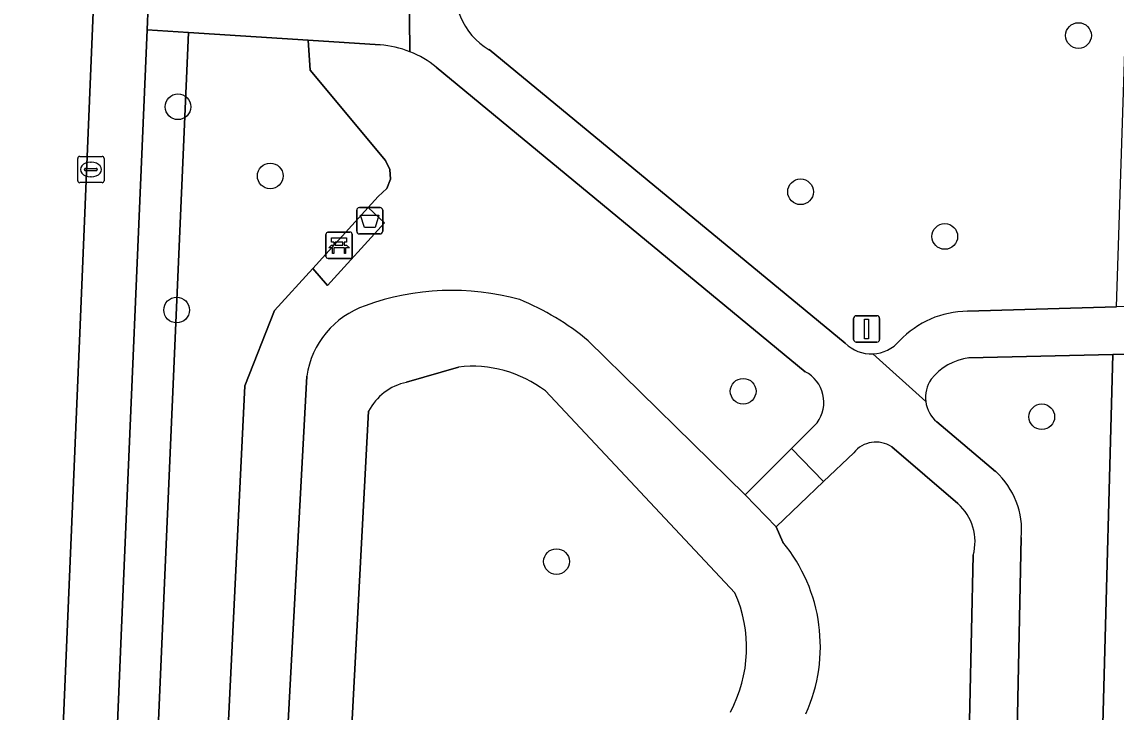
# Model space of a CAD drawing. Extents: x 161354 to 162026, y 386504 to 387460.
# Drawn here: x 161450.3 to 161491.98, y 386684.77 to 386711.07 of the extents above; entities that cross this region are included whole.
import ezdxf

# ---------------------------------------------------------------- set-up
doc = ezdxf.new("R2010")
doc.units = 0
for name, color, linetype in [('IMGEO_Afvalbak', 7, 'Continuous'), ('IMGEO_Bank', 7, 'Continuous'), ('IMGEO_Boom', 7, 'Continuous'), ('IMGEO_Groenvoorziening', 7, 'Continuous'), ('IMGEO_Kolk', 7, 'Continuous'), ('IMGEO_Rijbaan_lokaal_open', 7, 'Continuous'), ('IMGEO_Verkeersbordpaal', 7, 'Continuous'), ('IMGEO_Voetpad_gesloten', 7, 'Continuous'), ('IMGEO_Voetpad_halfverhard', 7, 'Continuous'), ('IMGEO_Voetpad_open', 7, 'Continuous')]:
    doc.layers.add(name, color=color, linetype=linetype)

msp = doc.modelspace()

# ---------------------------------------------------------------- linework, layer by layer
at = {"layer": 'IMGEO_Afvalbak'}
for p, q in [((161463.054, 386703.093), (161463.054, 386703.893)), ((161463.054, 386703.893), (161463.054, 386703.093)), ((161463.154, 386703.993), (161463.944, 386703.993)), ((161463.944, 386703.993), (161463.154, 386703.993)), ((161464.044, 386703.893), (161464.044, 386703.093)), ((161464.044, 386703.093), (161464.044, 386703.893)), ((161463.944, 386702.993), (161463.154, 386702.993)), ((161463.154, 386702.993), (161463.944, 386702.993))]:
    msp.add_line(p, q, dxfattribs=at)
msp.add_lwpolyline([(161463.197, 386703.707), (161463.901, 386703.707), (161463.752, 386703.237), (161463.346, 386703.237), (161463.197, 386703.707)], dxfattribs=at)
for centre, start, end in [((161463.154, 386703.893), 90, 180), ((161463.154, 386703.893), 90, 180), ((161463.944, 386703.893), 0, 90), ((161463.944, 386703.893), 360, 90), ((161463.154, 386703.093), 180, 270), ((161463.154, 386703.093), 180, 270), ((161463.944, 386703.093), 270, 0), ((161463.944, 386703.093), 270, 0)]:
    msp.add_arc(centre, 0.1, start, end, dxfattribs=at)
at = {"layer": 'IMGEO_Bank'}
for p, q in [((161461.882, 386702.135), (161461.882, 386702.976)), ((161461.882, 386702.976), (161461.882, 386702.135)), ((161461.957, 386703.06), (161462.798, 386703.06)), ((161462.798, 386703.06), (161461.957, 386703.06)), ((161462.882, 386702.985), (161462.882, 386702.144)), ((161462.882, 386702.144), (161462.882, 386702.985)), ((161462.579, 386702.458), (161462.186, 386702.458)), ((161462.191, 386702.566), (161462.191, 386702.672)), ((161462.235, 386702.672), (161462.235, 386702.566)), ((161462.523, 386702.678), (161462.241, 386702.678)), ((161462.241, 386702.56), (161462.523, 386702.56)), ((161462.529, 386702.566), (161462.529, 386702.672)), ((161462.573, 386702.672), (161462.573, 386702.566)), ((161462.807, 386702.06), (161461.966, 386702.06)), ((161461.966, 386702.06), (161462.807, 386702.06))]:
    msp.add_line(p, q, dxfattribs=at)
for points in [[(161462.185, 386702.678), (161462.099, 386702.678), (161462.099, 386702.839), (161462.662, 386702.839), (161462.662, 386702.678), (161462.579, 386702.678)], [(161462.129, 386702.458), (161461.987, 386702.458), (161462.099, 386702.56), (161462.185, 386702.56)], [(161462.179, 386702.451), (161462.179, 386702.244), (161462.136, 386702.244), (161462.136, 386702.451)], [(161462.579, 386702.56), (161462.662, 386702.56), (161462.774, 386702.458), (161462.635, 386702.458)], [(161462.629, 386702.451), (161462.629, 386702.244), (161462.585, 386702.244), (161462.585, 386702.451)]]:
    msp.add_lwpolyline(points, dxfattribs=at)
for centre, radius, start, end in [((161461.96, 386702.982), 0.0779, 92.4484, 184.2845), ((161461.96, 386702.982), 0.0779, 92.4484, 184.2845), ((161462.804, 386702.982), 0.0779, 2.4484, 94.2845), ((161462.804, 386702.982), 0.0779, 2.4484, 94.2845), ((161462.129, 386702.451), 0.00671, 2.8957, 87.1043), ((161462.186, 386702.451), 0.00671, 92.8957, 177.1043), ((161462.184, 386702.671), 0.00671, 2.8957, 87.1043), ((161462.184, 386702.567), 0.00671, 272.8957, 357.1043), ((161462.241, 386702.671), 0.00671, 92.8957, 177.1043), ((161462.241, 386702.567), 0.00671, 182.8957, 267.1043), ((161462.523, 386702.671), 0.00671, 2.8957, 87.1043), ((161462.523, 386702.567), 0.00671, 272.8957, 357.1043), ((161462.58, 386702.671), 0.00671, 92.8957, 177.1043), ((161462.58, 386702.567), 0.00671, 182.8957, 267.1043), ((161462.578, 386702.451), 0.00671, 2.8957, 87.1043), ((161462.635, 386702.451), 0.00671, 92.8957, 177.1043), ((161461.96, 386702.138), 0.0779, 182.4484, 274.2845), ((161461.96, 386702.138), 0.0779, 182.4484, 274.2845), ((161462.804, 386702.138), 0.0779, 272.4484, 4.2845), ((161462.804, 386702.138), 0.0779, 272.4484, 4.2845)]:
    msp.add_arc(centre, radius, start, end, dxfattribs=at)
at = {"layer": 'IMGEO_Boom'}
for centre in [(161490.543, 386710.553), (161456.247, 386707.837), (161459.759, 386705.202), (161479.957, 386704.598), (161485.451, 386702.895), (161456.195, 386700.09), (161477.772, 386696.995), (161489.146, 386696.024), (161470.663, 386690.504)]:
    msp.add_circle(centre, 0.489, dxfattribs=at)
at = {"layer": 'IMGEO_Groenvoorziening'}
for points in [[(161486.32, 386700.042), (161491.994, 386700.21), (161492.906, 386728.294)], [(161457.683, 386674.549), (161458.791, 386697.203), (161459.926, 386700.071), (161461.383, 386701.676), (161463.493, 386704.002), (161463.867, 386704.414), (161464.207, 386704.725), (161464.34, 386705.077), (161464.318, 386705.452), (161464.146, 386705.786), (161461.278, 386709.239), (161461.207, 386710.371), (161456.652, 386710.665), (161454.696, 386665.807)], [(161463.942, 386710.194), (161461.207, 386710.371), (161461.278, 386709.239), (161464.146, 386705.786), (161464.318, 386705.452), (161464.34, 386705.077), (161464.207, 386704.725), (161463.867, 386704.414), (161463.493, 386704.002), (161464.106, 386703.413), (161461.942, 386701.027), (161461.383, 386701.676), (161459.926, 386700.071), (161458.791, 386697.203), (161457.683, 386674.549)], [(161468.095, 386710.015), (161481.659, 386698.83)], [(161480.133, 386697.74), (161466.086, 386709.345)], [(161471.873, 386698.916), (161477.853, 386693.046), (161479.616, 386694.82), (161480.587, 386695.797)], [(161491.851, 386698.398), (161486.368, 386698.264)], [(161488.837, 386673.801), (161491.119, 386671.153), (161491.851, 386698.398)], [(161466.929, 386697.918), (161464.946, 386697.336)], [(161460.081, 386677.59), (161461.155, 386697.568)], [(161477.46, 386689.319), (161470.239, 386697.006)], [(161463.505, 386696.234), (161462.528, 386677.782)], [(161485.144, 386695.828), (161487.388, 386693.932)], [(161485.951, 386692.715), (161483.429, 386694.878)], [(161481.981, 386694.652), (161480.832, 386693.551), (161479.027, 386691.822), (161479.286, 386691.244)], [(161488.361, 386691.416), (161488.055, 386676.66)], [(161486.213, 386676.396), (161486.532, 386690.746)]]:
    msp.add_lwpolyline(points, dxfattribs=at)
for points in [[(161463.812, 386662.621), (161456.978, 386663.047), (161456.44, 386663.147), (161456.005, 386663.355), (161455.561, 386663.662), (161455.126, 386664.146), (161454.859, 386664.651), (161454.691, 386665.323), (161454.696, 386665.807), (161456.652, 386710.665), (161455.069, 386710.767), (161454.094, 386687.984), (161453.117, 386664.619), (161456.697, 386661.203), (161463.698, 386660.941)], [(161493.381, 386680.887), (161493.853, 386698.447), (161491.851, 386698.398), (161491.119, 386671.153), (161493.059, 386668.902)]]:
    msp.add_lwpolyline(points, close=True, dxfattribs=at)
for centre, radius, start, end in [((161469.412, 386712.261), 2.604, 165.2387, 239.6146), ((161463.708, 386706.491), 3.71, 68.2804, 86.3852), ((161463.713, 386706.472), 3.726, 50.4489, 68.4656), ((161466.68, 386691.275), 9.567, 74.3554, 110.165), ((161465.491, 386691.265), 9.963, 50.166, 67.7711), ((161464.471, 386697.087), 3.351, 108.9712, 171.7455), ((161486.332, 386696.467), 3.575, 90.1982, 136.7634), ((161482.653, 386699.831), 1.411, 225.2272, 272.4137), ((161482.655, 386699.831), 1.41, 272.3182, 319.5417), ((161486.615, 386696.149), 2.129, 96.6725, 142.2398), ((161467.452, 386693.355), 4.593, 52.6499, 96.5413), ((161479.542, 386696.577), 1.304, 323.2528, 63.0506), ((161485.939, 386696.756), 1.225, 145.2942, 187.298), ((161465.398, 386695.251), 2.133, 102.2441, 152.5696), ((161485.934, 386696.758), 1.22, 187.4369, 229.6592), ((161482.829, 386693.969), 1.089, 56.5777, 141.1643), ((161485.372, 386691.706), 3.004, 354.4587, 47.8268), ((161484.674, 386691.268), 1.93, 344.3155, 48.5644), ((161474.444, 386687.266), 6.267, 335.8503, 39.4033), ((161472.722, 386687.223), 5.181, 331.6887, 23.8587)]:
    msp.add_arc(centre, radius, start, end, dxfattribs=at)
at = {"layer": 'IMGEO_Kolk'}
for p, q in [((161452.43, 386705.02), (161452.43, 386705.872)), ((161452.505, 386705.946), (161453.357, 386705.946)), ((161452.918, 386705.726), (161452.943, 386705.726)), ((161453.431, 386705.872), (161453.431, 386705.02)), ((161452.689, 386705.44), (161452.689, 386705.452)), ((161453.127, 386705.403), (161452.729, 386705.403)), ((161452.732, 386705.489), (161453.13, 386705.489)), ((161453.173, 386705.452), (161453.173, 386705.44)), ((161453.357, 386704.946), (161452.505, 386704.946)), ((161452.941, 386705.166), (161452.916, 386705.166))]:
    msp.add_line(p, q, dxfattribs=at)
for points in [[(161452.43, 386705.02), (161452.43, 386705.872)], [(161452.505, 386705.946), (161453.357, 386705.946)], [(161453.431, 386705.872), (161453.431, 386705.02)], [(161453.357, 386704.946), (161452.505, 386704.946)]]:
    msp.add_lwpolyline(points, dxfattribs=at)
for centre, radius, start, end in [((161452.507, 386705.87), 0.0765, 91.552, 178.448), ((161452.507, 386705.87), 0.0765, 91.552, 178.448), ((161453.355, 386705.87), 0.0765, 1.552, 88.448), ((161453.355, 386705.87), 0.0765, 1.552, 88.448), ((161452.729, 386705.449), 0.0403, 85.8775, 175.7526), ((161452.726, 386705.439), 0.0366, 178.938, 274.7102), ((161453.13, 386705.446), 0.043, 264.8664, 352.4533), ((161453.134, 386705.451), 0.0386, 1.7309, 96.639), ((161452.507, 386705.022), 0.0765, 181.552, 268.448), ((161452.507, 386705.022), 0.0765, 181.552, 268.448), ((161453.355, 386705.022), 0.0765, 271.552, 358.448), ((161453.355, 386705.022), 0.0765, 271.552, 358.448)]:
    msp.add_arc(centre, radius, start, end, dxfattribs=at)
for centre, major_axis, ratio, start_param, end_param in [((161452.917, 386705.446), (-0.387, 0.002), 0.722429, 4.712389, 7.853982), ((161452.942, 386705.446), (-0.39, 0.002), 0.717154, 1.570796, 4.712389)]:
    msp.add_ellipse(centre, major_axis=major_axis, ratio=ratio, start_param=start_param, end_param=end_param, dxfattribs=at)
at = {"layer": 'IMGEO_Rijbaan_lokaal_open'}
msp.add_lwpolyline([(161450.094, 386812.939), (161449.685, 386804.169), (161449.505, 386798.966), (161449.271, 386792.965), (161449.164, 386789.722), (161448.49, 386772.488), (161448.343, 386768.709), (161447.891, 386757.154), (161447.745, 386752.965), (161447.642, 386750), (161447.533, 386746.883), (161447.104, 386740.028), (161445.57, 386702.409), (161444.737, 386682.723), (161451.804, 386682.432), (161452.536, 386699.819), (161454.613, 386749.99), (161455.644, 386778.834)], dxfattribs=at)
at = {"layer": 'IMGEO_Verkeersbordpaal'}
for p, q in [((161482.079, 386699.872), (161482.869, 386699.872)), ((161482.869, 386699.872), (161482.079, 386699.872)), ((161481.979, 386698.972), (161481.979, 386699.772)), ((161481.979, 386699.772), (161481.979, 386698.972)), ((161482.969, 386699.772), (161482.969, 386698.972)), ((161482.969, 386698.972), (161482.969, 386699.772)), ((161482.869, 386698.872), (161482.079, 386698.872)), ((161482.079, 386698.872), (161482.869, 386698.872))]:
    msp.add_line(p, q, dxfattribs=at)
msp.add_lwpolyline([(161482.399, 386699.747), (161482.549, 386699.747), (161482.549, 386698.997), (161482.399, 386698.997), (161482.399, 386699.747)], dxfattribs=at)
for centre, start, end in [((161482.079, 386699.772), 90, 180), ((161482.079, 386699.772), 90, 180), ((161482.869, 386699.772), 0, 90), ((161482.869, 386699.772), 360, 90), ((161482.079, 386698.972), 180, 270), ((161482.079, 386698.972), 180, 270), ((161482.869, 386698.972), 270, 0), ((161482.869, 386698.972), 270, 0)]:
    msp.add_arc(centre, 0.1, start, end, dxfattribs=at)
at = {"layer": 'IMGEO_Voetpad_gesloten'}
for points in [[(161479.286, 386691.244), (161479.027, 386691.822), (161477.853, 386693.046), (161471.873, 386698.916)], [(161464.946, 386697.336), (161466.929, 386697.918)], [(161461.155, 386697.568), (161460.081, 386677.59)], [(161470.239, 386697.006), (161477.46, 386689.319)], [(161462.528, 386677.782), (161463.505, 386696.234)]]:
    msp.add_lwpolyline(points, dxfattribs=at)
for centre, radius, start, end in [((161466.68, 386691.275), 9.567, 74.3554, 110.165), ((161465.491, 386691.265), 9.963, 50.166, 67.7711), ((161464.471, 386697.087), 3.351, 108.9712, 171.7455), ((161467.452, 386693.355), 4.593, 52.6499, 96.5413), ((161465.398, 386695.251), 2.133, 102.2441, 152.5696), ((161474.444, 386687.266), 6.267, 335.8503, 39.4033), ((161472.722, 386687.223), 5.181, 331.6887, 23.8587)]:
    msp.add_arc(centre, radius, start, end, dxfattribs=at)
at = {"layer": 'IMGEO_Voetpad_halfverhard'}
for points in [[(161465.934, 386730.235), (161465.784, 386727.483), (161465.456, 386721.452), (161465.039, 386713.798), (161465.081, 386709.938)], [(161465.081, 386709.938), (161465.039, 386713.798)], [(161463.179, 386712.147), (161460.61, 386712.313), (161456.725, 386712.563), (161455.15, 386712.665), (161455.069, 386710.767), (161456.652, 386710.665), (161461.207, 386710.371), (161463.942, 386710.194)], [(161481.659, 386698.83), (161468.095, 386710.015)], [(161466.086, 386709.345), (161480.133, 386697.74)], [(161493.907, 386700.267), (161491.994, 386700.21), (161486.32, 386700.042)], [(161486.368, 386698.264), (161491.851, 386698.398), (161493.853, 386698.447), (161493.907, 386700.267)], [(161484.724, 386696.6), (161482.712, 386698.422)], [(161482.712, 386698.422), (161484.724, 386696.6)], [(161480.587, 386695.797), (161479.616, 386694.82), (161480.832, 386693.551), (161481.981, 386694.652)], [(161487.388, 386693.932), (161485.144, 386695.828)], [(161483.429, 386694.878), (161485.951, 386692.715)], [(161488.055, 386676.66), (161488.361, 386691.416)], [(161486.532, 386690.746), (161486.213, 386676.396)]]:
    msp.add_lwpolyline(points, dxfattribs=at)
for centre, radius, start, end in [((161469.412, 386712.261), 2.604, 165.2387, 239.6146), ((161463.708, 386706.491), 3.71, 68.2804, 86.3852), ((161463.713, 386706.472), 3.726, 50.4489, 68.4656), ((161486.332, 386696.467), 3.575, 90.1982, 136.7634), ((161482.653, 386699.831), 1.411, 225.2272, 272.4137), ((161482.655, 386699.831), 1.41, 272.3182, 319.5417), ((161486.615, 386696.149), 2.129, 96.6725, 142.2398), ((161479.542, 386696.577), 1.304, 323.2528, 63.0506), ((161485.939, 386696.756), 1.225, 145.2942, 187.298), ((161485.934, 386696.758), 1.22, 187.4369, 229.6592), ((161482.829, 386693.969), 1.089, 56.5777, 141.1643), ((161485.372, 386691.706), 3.004, 354.4587, 47.8268), ((161484.674, 386691.268), 1.93, 344.3155, 48.5644)]:
    msp.add_arc(centre, radius, start, end, dxfattribs=at)
at = {"layer": 'IMGEO_Voetpad_open'}
for points in [[(161458.855, 386778.7), (161455.644, 386778.834), (161454.613, 386749.99), (161452.536, 386699.819), (161451.804, 386682.432), (161451.714, 386679.618), (161451.129, 386665.294), (161451.22, 386664.508), (161451.35, 386663.98), (161451.489, 386663.455), (161451.675, 386662.944), (161451.906, 386662.451), (161452.18, 386661.982), (161452.495, 386661.538), (161452.848, 386661.125), (161453.117, 386664.619), (161454.094, 386687.984), (161455.069, 386710.767), (161455.15, 386712.665), (161456.502, 386744.245), (161457.628, 386744.231), (161457.697, 386747.778), (161457.78, 386750)], [(161461.942, 386701.027), (161464.106, 386703.413), (161463.493, 386704.002), (161461.383, 386701.676)], [(161479.027, 386691.822), (161480.832, 386693.551), (161479.616, 386694.82), (161477.853, 386693.046)]]:
    msp.add_lwpolyline(points, close=True, dxfattribs=at)

doc.saveas('drawing.dxf')
